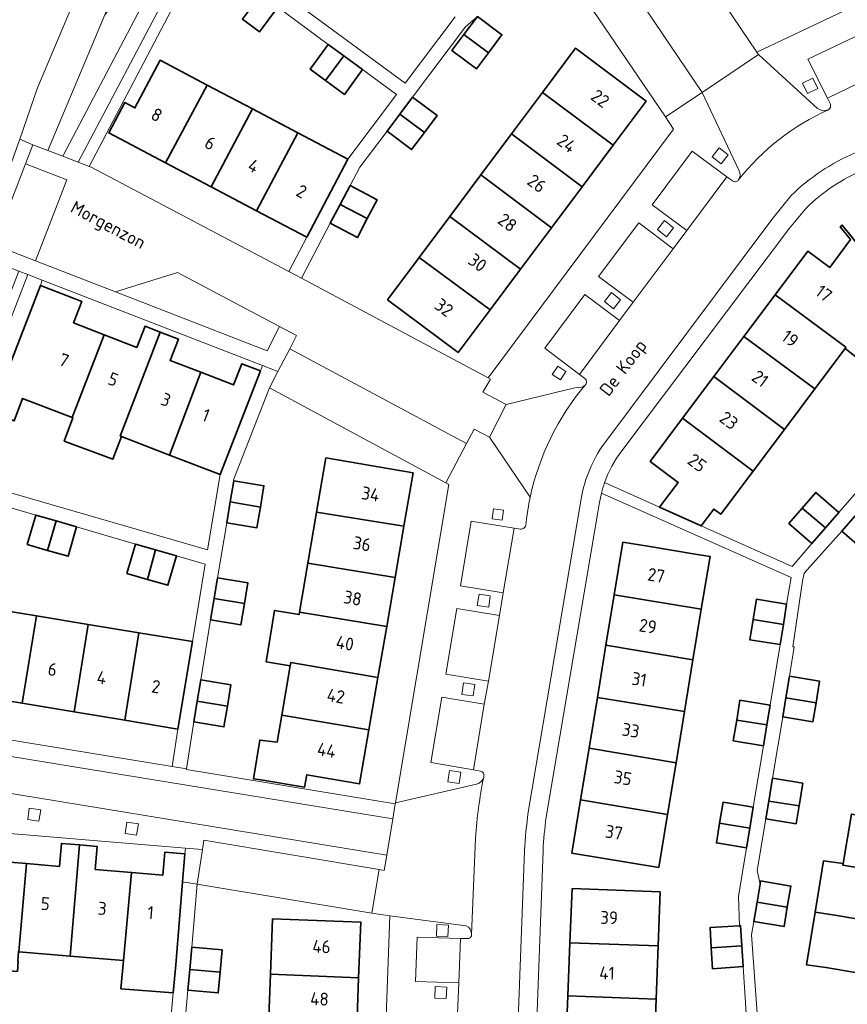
# Model space of a CAD drawing. Header units: metres. Extents: x 152391 to 157968, y 462336 to 467280.
# Tile 336 of 656: x 153875 to 153961, y 465607 to 465710. Entities that reach past the tile are written whole.
import ezdxf
from ezdxf.enums import TextEntityAlignment as Align

# ---------------------------------------------------------------- set-up
doc = ezdxf.new("R2010")
doc.units = ezdxf.units.M
doc.header["$LTSCALE"] = 0.75
for name, color, linetype, lineweight in [('B-WE-GR-BEPLANTING_CULTUUR_BODEMBEDEKKER-GV', 251, 'Continuous', 18), ('B-WE-GR-BEPLANTING_CULTUUR_HEESTERS-GV', 251, 'Continuous', 18), ('B-WE-GR-GROENVOORZIENING-GV', 251, 'Continuous', 18), ('B-WE-OG-BEBOUWING-GV', 6, 'Continuous', 35), ('B-WE-OG-BEBOUWING-T18', 1, 'Continuous', 18), ('B-WE-OG-TERREIN_CULTUURSCHEIDING-GV', 251, 'Continuous', 18), ('B-WE-OG-TOPOGRAFIE-T18', 1, 'Continuous', 18), ('B-WE-VH-VERHARDING_BETONSTRAATSTEEN-GV', 251, 'Continuous', 18), ('B-WE-VH-VERHARDING_TEGEL-GV', 251, 'Continuous', 18)]:
    doc.layers.add(name, color=color, linetype=linetype, lineweight=lineweight)
doc.styles.add('NLCS-ISO-M750-T18', font='NLCS-ISO.ttf', dxfattribs={"height": 1.35})

msp = doc.modelspace()

# ---------------------------------------------------------------- linework, layer by layer
at = {"layer": 'B-WE-GR-BEPLANTING_CULTUUR_BODEMBEDEKKER-GV'}
msp.add_lwpolyline([(153901.71, 465678.1), (153891.04, 465683.73), (153884.56, 465681.72), (153900.4, 465675.58)], close=True, dxfattribs=at)
at = {"layer": 'B-WE-GR-BEPLANTING_CULTUUR_HEESTERS-GV'}
msp.add_lwpolyline([(153914.02, 465740.46), (153919.22, 465745.04), (153916.97, 465744.16), (153894.75, 465739.9), (153891.11, 465737.25), (153891.03, 465737.17), (153890.38, 465736.15), (153876.42, 465703.03), (153874.55, 465697.66), (153875.92, 465697.09), (153877.49, 465696.48), (153883.43, 465710.67), (153890.87, 465729.53), (153894.41, 465737.41), (153899.37, 465738.4), (153900.03, 465738.48)], close=True, dxfattribs=at)
at = {"layer": 'B-WE-GR-GROENVOORZIENING-GV'}
for points in [[(153956.87, 465702.43), (153957.95, 465702.95), (153957.43, 465704.03), (153956.35, 465703.51)], [(153947.84, 465695.1), (153948.58, 465696.04), (153947.64, 465696.78), (153946.9, 465695.84)], [(153942.13, 465687.48), (153942.87, 465688.42), (153941.93, 465689.17), (153941.19, 465688.23)], [(153936.61, 465679.96), (153937.35, 465680.9), (153936.41, 465681.65), (153935.67, 465680.71)], [(153931.05, 465672.54), (153931.64, 465673.39), (153930.8, 465673.97), (153930.21, 465673.11)], [(153925.11, 465658.92), (153924.08, 465659.06), (153923.94, 465658.02), (153924.96, 465657.88)], [(153923.56, 465648.79), (153923.73, 465649.98), (153922.55, 465650.15), (153922.37, 465648.97)], [(153921.94, 465639.52), (153922.12, 465640.71), (153920.93, 465640.88), (153920.75, 465639.69)], [(153920.47, 465630.37), (153920.65, 465631.56), (153919.46, 465631.73), (153919.29, 465630.55)], [(153876.56, 465626.45), (153876.74, 465627.64), (153875.55, 465627.81), (153875.38, 465626.62)], [(153886.77, 465624.97), (153886.95, 465626.16), (153885.76, 465626.34), (153885.58, 465625.15)], [(153919.3, 465614.4), (153919.35, 465615.6), (153918.15, 465615.65), (153918.1, 465614.45)], [(153919.12, 465607.92), (153919.17, 465609.12), (153917.97, 465609.17), (153917.92, 465607.97)]]:
    msp.add_lwpolyline(points, close=True, dxfattribs=at)
at = {"layer": 'B-WE-OG-BEBOUWING-GV'}
for points in [[(153899.72, 465712.79), (153897.82, 465710.21), (153899.61, 465708.89), (153901.51, 465711.47)], [(153920.97, 465708.59), (153923.54, 465706.68), (153924.95, 465708.57), (153922.39, 465710.48)], [(153923.54, 465706.68), (153920.97, 465708.59), (153919.72, 465706.92), (153922.28, 465705)], [(153906.8, 465707.57), (153904.9, 465704.99), (153906.51, 465703.81), (153908.41, 465706.39)], [(153936.58, 465697.05), (153940.01, 465701.64), (153932.63, 465707.16), (153929.17, 465702.53)], [(153908.41, 465706.39), (153906.51, 465703.81), (153908.48, 465702.35), (153910.38, 465704.93)], [(153889.78, 465695.21), (153894.13, 465703.32), (153889.21, 465705.92), (153886.58, 465700.94), (153885.52, 465701.5), (153883.85, 465698.33)], [(153894.13, 465703.32), (153889.78, 465695.21), (153894.56, 465692.69), (153898.87, 465700.83)], [(153916.84, 465698.36), (153918.17, 465700.14), (153915.61, 465702.06), (153914.28, 465700.28)], [(153925.95, 465698.22), (153933.33, 465692.71), (153936.58, 465697.05), (153929.17, 465702.53)], [(153899.28, 465690.2), (153903.6, 465698.33), (153898.87, 465700.83), (153894.56, 465692.69)], [(153912.95, 465698.5), (153915.51, 465696.58), (153916.84, 465698.36), (153914.28, 465700.28)], [(153903.6, 465698.33), (153899.28, 465690.2), (153904.54, 465687.42), (153908.83, 465695.57)], [(153925.95, 465698.22), (153922.74, 465693.93), (153930.11, 465688.41), (153933.33, 465692.71)], [(153922.74, 465693.93), (153919.51, 465689.61), (153926.89, 465684.11), (153930.11, 465688.41)], [(153910.87, 465689.37), (153911.91, 465691.33), (153909.08, 465692.83), (153908.04, 465690.86)], [(153910.87, 465689.37), (153908.04, 465690.86), (153907.01, 465688.89), (153909.84, 465687.4)], [(153916.31, 465685.33), (153923.7, 465679.84), (153926.89, 465684.11), (153919.51, 465689.61)], [(153953.5, 465681.43), (153960.89, 465675.94), (153960.8, 465675.82), (153962.09, 465674.8), (153966.65, 465680.73), (153966.71, 465680.76), (153961.59, 465687.37), (153960.52, 465688.7), (153960.28, 465688.51), (153961.36, 465687.18), (153959.21, 465684.27), (153956.92, 465685.99)], [(153916.31, 465685.33), (153912.99, 465680.9), (153920.36, 465675.38), (153923.7, 465679.84)], [(153880.04, 465668.59), (153883.37, 465677.25), (153880.17, 465678.5), (153881.03, 465680.72), (153876.72, 465682.39), (153874.09, 465675.62), (153872.63, 465671.83), (153871.62, 465669.11), (153873.98, 465668.24), (153874.85, 465670.59)], [(153960.8, 465675.82), (153960.89, 465675.94), (153953.5, 465681.43), (153950.23, 465677.07), (153957.64, 465671.6)], [(153880.04, 465668.59), (153880.1, 465668.57), (153879.21, 465666.14), (153884.29, 465664.25), (153885.17, 465666.61), (153885.05, 465666.66), (153889.23, 465677.53), (153887.65, 465678.15), (153886.79, 465675.93), (153883.37, 465677.25)], [(153885.17, 465666.61), (153890.19, 465664.68), (153893.48, 465673.33), (153890.27, 465674.57), (153891.14, 465676.79), (153889.23, 465677.53), (153885.05, 465666.66)], [(153950.23, 465677.07), (153947.1, 465672.89), (153954.46, 465667.36), (153957.64, 465671.6)], [(153893.48, 465673.33), (153890.19, 465664.68), (153895.5, 465662.64), (153899.7, 465673.47), (153897.76, 465674.22), (153896.9, 465672)], [(153954.46, 465667.36), (153947.1, 465672.89), (153943.83, 465668.53), (153951.2, 465663)], [(153951.2, 465663), (153943.83, 465668.53), (153940.45, 465664.01), (153943.36, 465661.83), (153941.41, 465659.23), (153945.76, 465657.28), (153947.08, 465659.04), (153947.82, 465658.49)], [(153905.58, 465658.72), (153914.7, 465657.27), (153915.66, 465662.82), (153906.55, 465664.39)], [(153896.54, 465659.78), (153899.7, 465659.24), (153900.07, 465661.47), (153896.91, 465661.99)], [(153958.77, 465657.08), (153960.17, 465658.69), (153957.75, 465660.78), (153956.33, 465659.15)], [(153899.7, 465659.24), (153896.54, 465659.78), (153896.18, 465657.61), (153899.34, 465657.09)], [(153904.66, 465653.4), (153913.77, 465651.88), (153914.7, 465657.27), (153905.58, 465658.72)], [(153958.77, 465657.08), (153956.33, 465659.15), (153954.94, 465657.54), (153957.35, 465655.44)], [(153877.44, 465654.73), (153878.36, 465657.8), (153876.22, 465658.42), (153875.33, 465655.34)], [(153878.36, 465657.8), (153877.44, 465654.73), (153879.6, 465654.11), (153880.49, 465657.18)], [(153961.87, 465658.35), (153960.46, 465656.73), (153962.87, 465654.63), (153965.55, 465652.31), (153966.96, 465653.93), (153964.28, 465656.26)], [(153936.69, 465650.1), (153945.78, 465648.58), (153946.69, 465654.09), (153945.13, 465654.34), (153940.41, 465655.12), (153937.59, 465655.58)], [(153887.9, 465651.7), (153888.75, 465654.79), (153886.65, 465655.39), (153885.76, 465652.32)], [(153888.75, 465654.79), (153887.9, 465651.7), (153890.03, 465651.08), (153890.92, 465654.16)], [(153904.66, 465653.4), (153903.78, 465648.26), (153912.9, 465646.79), (153913.77, 465651.88)], [(153894.87, 465649.7), (153898.03, 465649.19), (153898.39, 465651.33), (153895.23, 465651.87)], [(153898.03, 465649.19), (153894.87, 465649.7), (153894.5, 465647.48), (153897.66, 465646.94)], [(153936.69, 465650.1), (153935.82, 465644.81), (153944.91, 465643.3), (153945.78, 465648.58)], [(153954.36, 465647), (153954.7, 465649.12), (153951.55, 465649.64), (153951.2, 465647.52)], [(153874.79, 465638.76), (153876.3, 465647.88), (153870.94, 465648.76), (153869.41, 465639.64)], [(153912.9, 465646.79), (153903.78, 465648.26), (153903.74, 465648.02), (153901.19, 465648.45), (153900.31, 465643.1), (153902.81, 465642.66), (153902.88, 465643.01), (153911.98, 465641.45)], [(153880.24, 465637.86), (153881.69, 465646.99), (153876.3, 465647.88), (153874.79, 465638.76)], [(153954.01, 465644.88), (153954.36, 465647), (153951.2, 465647.52), (153950.85, 465645.4)], [(153881.69, 465646.99), (153880.24, 465637.86), (153885.55, 465636.98), (153887.01, 465646.11)], [(153891.09, 465636.07), (153892.59, 465645.2), (153887.01, 465646.11), (153885.55, 465636.98)], [(153934.92, 465639.37), (153944.02, 465637.89), (153944.91, 465643.3), (153935.82, 465644.81)], [(153901.93, 465637.5), (153911.04, 465635.99), (153911.98, 465641.45), (153902.88, 465643.01), (153902.81, 465642.66)], [(153893.09, 465638.97), (153896.25, 465638.44), (153896.62, 465640.67), (153893.46, 465641.21)], [(153954.62, 465639.31), (153957.78, 465638.8), (153958.15, 465641.06), (153955, 465641.58)], [(153944.02, 465637.89), (153934.92, 465639.37), (153934.05, 465634.06), (153943.14, 465632.54)], [(153957.78, 465638.8), (153954.62, 465639.31), (153954.3, 465637.34), (153957.45, 465636.82)], [(153896.25, 465638.44), (153893.09, 465638.97), (153892.73, 465636.83), (153895.89, 465636.29)], [(153952.64, 465636.49), (153952.98, 465638.55), (153949.82, 465639.07), (153949.48, 465637.01)], [(153911.04, 465635.99), (153901.93, 465637.5), (153901.45, 465634.7), (153899.64, 465634.91), (153898.98, 465630.88), (153899.74, 465630.75), (153904.32, 465630), (153904.54, 465631.29), (153910.07, 465630.34)], [(153949.48, 465637.01), (153949.12, 465634.83), (153952.28, 465634.31), (153952.64, 465636.49)], [(153942.25, 465627.15), (153943.14, 465632.54), (153934.05, 465634.06), (153933.16, 465628.66)], [(153952.84, 465628.54), (153956, 465628.04), (153956.39, 465630.41), (153953.23, 465630.93)], [(153942.25, 465627.15), (153933.16, 465628.66), (153932.25, 465623.12), (153941.34, 465621.62)], [(153947.7, 465626.25), (153950.85, 465625.73), (153951.21, 465627.9), (153948.05, 465628.42)], [(153952.84, 465628.54), (153952.53, 465626.69), (153955.69, 465626.17), (153956, 465628.04)], [(153970.58, 465625.76), (153961.47, 465627.19), (153960.61, 465622.01), (153960.58, 465621.84), (153969.68, 465620.35)], [(153947.7, 465626.25), (153947.36, 465624.18), (153950.51, 465623.66), (153950.85, 465625.73)], [(153874.46, 465612.81), (153875.24, 465622.01), (153871.67, 465622.31), (153871.87, 465624.71), (153869.76, 465624.88), (153868.79, 465613.29), (153868.7, 465612.29), (153868.66, 465612.3), (153868.58, 465611.24), (153874.3, 465610.75), (153874.37, 465611.82), (153874.34, 465611.82), (153874.42, 465612.82)], [(153879.82, 465612.36), (153880.81, 465623.96), (153878.9, 465624.12), (153878.7, 465621.72), (153875.24, 465622.01), (153874.46, 465612.81)], [(153880.81, 465623.96), (153879.82, 465612.36), (153885.4, 465611.89), (153886.24, 465621.09), (153882.44, 465621.41), (153882.64, 465623.81)], [(153891.82, 465623.04), (153889.73, 465623.21), (153889.52, 465620.81), (153886.24, 465621.09), (153885.4, 465611.89), (153885.13, 465608.95), (153890.59, 465608.53), (153890.85, 465611.44), (153891.57, 465620.1)], [(153969.68, 465620.35), (153960.58, 465621.84), (153960.61, 465622.01), (153958.56, 465622.31), (153957.67, 465616.95), (153959.72, 465616.64), (153968.81, 465615.11)], [(153954.77, 465617.47), (153955.14, 465619.67), (153951.97, 465620.2), (153951.92, 465619.87), (153951.61, 465618)], [(153932.05, 465613.73), (153941.26, 465613.41), (153941.48, 465619.05), (153932.27, 465619.41)], [(153954.77, 465617.47), (153951.61, 465618), (153951.27, 465615.96), (153954.43, 465615.43)], [(153968.81, 465615.11), (153959.72, 465616.64), (153957.67, 465616.95), (153956.77, 465611.45), (153958.81, 465611.17), (153967.9, 465609.64)], [(153909.97, 465610.09), (153910.19, 465615.9), (153900.98, 465616.24), (153900.77, 465610.47)], [(153949.78, 465615.53), (153946.69, 465615.33), (153946.82, 465613.22), (153950.02, 465613.43), (153949.88, 465615.54)], [(153931.83, 465608.21), (153941.05, 465607.86), (153941.26, 465613.41), (153932.05, 465613.73)], [(153946.82, 465613.22), (153946.96, 465611.04), (153950.16, 465611.25), (153950.02, 465613.43)], [(153895.5, 465610.69), (153895.7, 465613), (153892.53, 465613.28), (153892.32, 465610.96)], [(153892.32, 465610.96), (153892.12, 465608.79), (153895.3, 465608.51), (153895.5, 465610.69)], [(153909.77, 465604.81), (153909.97, 465610.09), (153900.77, 465610.47), (153900.56, 465605.12)], [(153931.63, 465602.99), (153940.85, 465602.65), (153941.05, 465607.86), (153931.83, 465608.21)]]:
    msp.add_lwpolyline(points, close=True, dxfattribs=at)
at = {"layer": 'B-WE-OG-TERREIN_CULTUURSCHEIDING-GV'}
for points in [[(153894.41, 465737.41), (153890.87, 465729.53), (153894.52, 465726.09), (153895.32, 465725.34), (153894.41, 465724.22), (153883.43, 465710.67), (153877.49, 465696.48), (153879.06, 465695.88), (153888.62, 465714.12), (153893.3, 465720.35), (153895.55, 465723.34), (153895.55, 465723.35), (153897.12, 465725.39), (153897.51, 465725.87), (153892.36, 465731.83)], [(153874.45, 465683.89), (153869.41, 465670.86), (153862.05, 465662.72), (153848.33, 465640.52), (153849.18, 465640), (153862.85, 465662.11), (153870.28, 465670.33), (153875.38, 465683.53)]]:
    msp.add_lwpolyline(points, close=True, dxfattribs=at)
msp.add_lwpolyline([(153871.09, 465685.19), (153871.3, 465685.11), (153871.89, 465686.65), (153875.15, 465695.09), (153875.92, 465697.09), (153874.55, 465697.66), (153873.54, 465694.85), (153860.06, 465696.63), (153855.73, 465695.73), (153852.03, 465691.23), (153848.2, 465684.46), (153848.35, 465684.37), (153846.69, 465681.53), (153846.59, 465681.59), (153832.73, 465657.02), (153828.01, 465648.41), (153827.66, 465647.79), (153828.33, 465647.56), (153828.86, 465647.26), (153853.6, 465687.18)], dxfattribs=at)
at = {"layer": 'B-WE-VH-VERHARDING_BETONSTRAATSTEEN-GV'}
for points in [[(153924.9, 465746.2), (153918.46, 465740.49), (153920.53, 465738.16), (153928.05, 465729.65), (153934.23, 465719.76), (153945.86, 465702.55), (153951.75, 465706.53), (153951.6, 465706.76), (153939.8, 465724.2), (153938.96, 465725.44)], [(153877.49, 465696.48), (153875.92, 465697.09), (153875.15, 465695.09), (153879.48, 465693.44), (153876.2, 465684.97), (153884.56, 465681.72), (153891.04, 465683.73), (153901.71, 465678.1), (153903.49, 465677.17), (153902.77, 465675.78), (153921.24, 465665.9), (153922.03, 465667.39), (153923.63, 465666.56), (153925.4, 465669.95), (153922.96, 465671.24), (153923.74, 465672.61), (153923.5, 465672.74), (153903.99, 465683.16), (153902.66, 465683.86), (153882, 465694.74), (153881.82, 465694.81), (153880.66, 465695.26), (153879.06, 465695.88)], [(153901.53, 465673.41), (153902.77, 465675.78), (153903.49, 465677.17), (153901.71, 465678.1), (153900.4, 465675.58), (153884.56, 465681.72), (153876.2, 465684.97), (153871.89, 465686.65), (153871.3, 465685.11), (153874.45, 465683.89), (153875.38, 465683.53), (153876.91, 465682.93), (153899.92, 465674.03)], [(153869.89, 465660.24), (153870.4, 465661.66), (153868.85, 465662.05), (153872.63, 465671.83), (153874.09, 465675.62), (153876.72, 465682.39), (153876.91, 465682.93), (153875.38, 465683.53), (153870.28, 465670.33), (153862.85, 465662.11), (153849.18, 465640), (153850.58, 465639.14), (153850.99, 465639.8), (153853.43, 465643.71), (153862.76, 465658.76), (153864.51, 465661.6), (153867.7, 465660.8)], [(153890.49, 465632.14), (153855.39, 465637.9), (153855.02, 465637.28), (153854.75, 465636.84), (153856.02, 465636.08), (153880.23, 465632.13), (153913.54, 465626.7), (153913.8, 465628.25), (153891.97, 465631.83), (153891.98, 465631.9)], [(153876.56, 465626.45), (153875.38, 465626.62), (153875.55, 465627.81), (153876.74, 465627.64)], [(153886.77, 465624.97), (153885.58, 465625.15), (153885.76, 465626.34), (153886.95, 465626.16)]]:
    msp.add_lwpolyline(points, close=True, dxfattribs=at)
for points in [[(153961.87, 465696.25), (153983.27, 465706.46), (154000, 465714.44), (154000.79, 465714.81), (154001.84, 465715.3), (153999.57, 465720.04), (153994.47, 465717.56), (153993.93, 465718.66), (153992.74, 465718.09), (153990.6, 465717.07), (153984.28, 465714.05), (153982.15, 465713.03), (153975.85, 465710.04), (153973.7, 465708.99), (153967.4, 465706.01), (153965.25, 465704.97), (153958.96, 465701.97), (153959.28, 465701.32), (153959.28, 465700.99), (153959.08, 465700.73)], [(153949.04, 465693.32), (153948.46, 465693.74), (153944.28, 465688.13), (153942.84, 465686.23), (153938.66, 465680.64), (153937.23, 465678.74), (153933.05, 465673.11), (153933.62, 465672.68)], [(153935.38, 465665.53), (153953.14, 465689.28), (153955.17, 465691.8)], [(153927.7, 465627.38), (153933.18, 465659.9)], [(153927.47, 465657.65), (153927.45, 465657.42)], [(153926.89, 465656.95), (153926.23, 465657.05), (153925.08, 465650.29), (153924.68, 465647.93), (153923.53, 465641.05), (153923.1, 465638.67), (153921.98, 465631.8), (153922.69, 465631.67)], [(153871.91, 465629.63), (153912.9, 465622.89), (153913.54, 465626.7), (153880.23, 465632.13), (153856.02, 465636.08), (153854.75, 465636.84), (153855.02, 465637.28), (153850.99, 465639.8), (153850.58, 465639.14), (153849.18, 465640), (153848.33, 465640.52), (153846.96, 465641.37), (153843.9, 465635.73)], [(153894.63, 465441.15), (153878.73, 465477.41), (153870.73, 465500), (153865.95, 465513.51), (153866.03, 465517.17), (153866.16, 465523.4), (153866.4, 465530.5), (153866.48, 465533.37), (153864.27, 465533.41), (153865.52, 465592.09), (153866.37, 465601.9), (153866.5, 465603.39), (153868.48, 465625.57), (153891.89, 465623.63), (153893.64, 465623.49), (153893.79, 465624.45), (153912.1, 465621.41), (153912.63, 465621.31), (153912.9, 465622.89), (153871.91, 465629.63)], [(153922.18, 465624.67), (153921.78, 465614.61)], [(153920.32, 465607.17), (153920.06, 465600.21), (153919.96, 465597.79), (153919.7, 465590.83), (153919.63, 465588.41), (153919.36, 465581.47), (153919.26, 465579.07), (153918.99, 465572.12), (153918.91, 465569.7), (153918.65, 465562.75), (153918.56, 465560.34), (153918.3, 465553.39), (153918.18, 465550.96), (153917.93, 465544.03), (153917.82, 465541.59), (153917.52, 465534.64), (153918.8, 465534.59), (153918.77, 465534.16), (153923.89, 465534.02), (153925.54, 465576.03), (153927.31, 465623.35)], [(153921.31, 465614.18), (153920.6, 465614.2), (153920.43, 465609.57), (153920.32, 465607.17)]]:
    msp.add_lwpolyline(points, dxfattribs=at)
for points in [[(153959.08, 465700.73, 0.123339), (153949.65, 465693.39)], [(153955.17, 465691.8, -0.090407), (153961.87, 465696.25)], [(153949.65, 465693.39, -0.444304), (153949.04, 465693.32)], [(153933.62, 465672.68, -0.419586), (153933.64, 465671.99)], [(153933.64, 465671.99, 0.12338), (153927.9, 465660.27)], [(153933.18, 465659.9, -0.107974), (153935.38, 465665.53)], [(153927.9, 465660.27, 0.024406), (153927.47, 465657.65)], [(153927.45, 465657.42, -0.425753), (153926.89, 465656.95)], [(153923.04, 465631.05, 0.032867), (153922.18, 465624.67)], [(153922.69, 465631.67, -0.465479), (153923.04, 465631.05)], [(153927.31, 465623.35, -0.025076), (153927.7, 465627.38)], [(153921.78, 465614.61, -0.458338), (153921.31, 465614.18)]]:
    msp.add_lwpolyline(points, format="xyb", dxfattribs=at)
at = {"layer": 'B-WE-VH-VERHARDING_TEGEL-GV'}
for points in [[(153991.33, 465725.59), (153951.6, 465706.76), (153951.75, 465706.53), (153957.94, 465700.87), (153958.49, 465700.63), (153959.08, 465700.73), (153959.28, 465700.99), (153959.28, 465701.32), (153958.96, 465701.97), (153956.93, 465706.03), (153963.23, 465709.03)], [(153920.04, 465710.45), (153914.82, 465703.51), (153895.18, 465717.98)], [(153888.62, 465714.12), (153879.06, 465695.88), (153880.66, 465695.26), (153889.99, 465712.95)], [(153889.99, 465712.95), (153880.66, 465695.26), (153881.82, 465694.81), (153891.11, 465712.53)], [(153901.51, 465711.47), (153906.8, 465707.57), (153908.41, 465706.39), (153910.38, 465704.93), (153913.92, 465702.32), (153908.83, 465695.57), (153904.54, 465687.42), (153902.66, 465683.86), (153903.99, 465683.16), (153907.01, 465688.89), (153908.04, 465690.86), (153909.08, 465692.83), (153910.1, 465694.76), (153912.95, 465698.5), (153914.28, 465700.28), (153915.61, 465702.06), (153921.15, 465709.42), (153922.39, 465710.48)], [(153957.94, 465700.87), (153951.75, 465706.53), (153945.86, 465702.55), (153949.71, 465694.42)], [(153949.71, 465694.42), (153945.86, 465702.55), (153942.05, 465700.01), (153942.89, 465698.7), (153923.5, 465672.74), (153923.74, 465672.61), (153922.96, 465671.24), (153925.4, 465669.95), (153932.7, 465671.72)], [(153959.08, 465700.73), (153958.49, 465700.63), (153957.94, 465700.87)], [(153933.62, 465672.68), (153933.05, 465673.11), (153929.42, 465675.84), (153933.62, 465681.44), (153937.23, 465678.74), (153938.66, 465680.64), (153935.04, 465683.34), (153939.24, 465688.93), (153942.84, 465686.23), (153944.28, 465688.13), (153940.65, 465690.83), (153944.84, 465696.41), (153948.46, 465693.74)], [(153948.46, 465693.74), (153949.04, 465693.32)], [(153955.17, 465691.8), (153953.14, 465689.28), (153935.38, 465665.53)], [(153937.47, 465665.13), (153955, 465688.39), (153956.73, 465690.46)], [(153870.08, 465660.2), (153876.22, 465658.42), (153878.36, 465657.8), (153880.49, 465657.18), (153886.65, 465655.39), (153888.75, 465654.79), (153890.92, 465654.16), (153893.94, 465653.28), (153892.59, 465645.2), (153891.09, 465636.07), (153890.49, 465632.14), (153891.98, 465631.9), (153892.73, 465636.83), (153893.09, 465638.97), (153893.46, 465641.21), (153894.5, 465647.48), (153894.87, 465649.7), (153895.23, 465651.87), (153896.18, 465657.61), (153896.54, 465659.78), (153896.91, 465661.99), (153896.9, 465662.09), (153900.64, 465671.7), (153901.53, 465673.41), (153899.92, 465674.03), (153899.7, 465673.47), (153895.5, 465662.64), (153894.19, 465654.77), (153870.45, 465661.65)], [(153932.7, 465671.72), (153925.4, 465669.95), (153923.63, 465666.56), (153927.9, 465660.27)], [(153927.9, 465660.27), (153923.63, 465666.56), (153922.03, 465667.39), (153921.24, 465665.9), (153919.08, 465661.79)], [(153964.44, 465663.61), (153960.17, 465658.69), (153958.77, 465657.08), (153957.35, 465655.44), (153955.28, 465653.05), (153945.76, 465657.28), (153941.41, 465659.23), (153935.66, 465661.8)], [(153919.08, 465661.79), (153919.4, 465661.61), (153913.82, 465628.37), (153922.29, 465630.32)], [(153929.56, 465626.86), (153934.95, 465658.73), (153935.11, 465659.55), (153935.36, 465660.7)], [(153935.36, 465660.7), (153955.16, 465651.9), (153954.7, 465649.12), (153954.36, 465647), (153954.01, 465644.88), (153952.98, 465638.55), (153952.64, 465636.49), (153952.28, 465634.31), (153951.21, 465627.9), (153950.85, 465625.73)], [(153933.18, 465659.9), (153927.7, 465627.38)], [(153922.69, 465631.67), (153921.98, 465631.8), (153917.5, 465632.56), (153918.68, 465639.41), (153923.1, 465638.67), (153923.53, 465641.05), (153919.07, 465641.78), (153920.23, 465648.65), (153924.68, 465647.93), (153925.08, 465650.29), (153920.63, 465651.01), (153921.72, 465657.78), (153926.23, 465657.05), (153926.23, 465657.05), (153926.89, 465656.95)], [(153927.45, 465657.42), (153927.47, 465657.65)], [(153952.78, 465590.5), (153951.04, 465614.57), (153951.27, 465615.96), (153951.61, 465618), (153951.92, 465619.87), (153951.63, 465621.31), (153952.53, 465626.69), (153952.84, 465628.54), (153953.23, 465630.93), (153954.3, 465637.34), (153954.62, 465639.31), (153955, 465641.58), (153955.49, 465644.66), (153955.36, 465644.66), (153956.35, 465651.5), (153956.52, 465652.33), (153960.46, 465656.73), (153961.87, 465658.35)], [(153922.29, 465630.32), (153913.82, 465628.37), (153913.8, 465628.25), (153913.54, 465626.7), (153912.9, 465622.89), (153912.63, 465621.31), (153912.1, 465621.41), (153911.36, 465616.85)], [(153950.85, 465625.73), (153950.51, 465623.66), (153949.68, 465618.59), (153949.78, 465615.53), (153949.88, 465615.54), (153950.02, 465613.43), (153950.16, 465611.25), (153950.58, 465604.71)], [(153921.78, 465614.61), (153922.18, 465624.67)], [(153927.31, 465623.35), (153925.54, 465576.03), (153923.89, 465534.02), (153923.67, 465527.87), (153923.67, 465527.75), (153928.74, 465527.66), (153931.05, 465528.66), (153929.46, 465532.3), (153925.85, 465532.37), (153926.52, 465548.43), (153926.58, 465550.37), (153926.76, 465554.39), (153926.92, 465558.38), (153927.33, 465570.87)], [(153927.33, 465570.87), (153927.45, 465574.27), (153927.48, 465575.87), (153929.24, 465623.35)], [(153891.56, 465602.52), (153892.12, 465608.79), (153892.32, 465610.96), (153892.53, 465613.28), (153893.1, 465619.86), (153891.57, 465620.1), (153890.85, 465611.44), (153890.59, 465608.53), (153890.07, 465602.65)], [(153921.21, 465615.53), (153913.24, 465616.56), (153911.96, 465582.12), (153911.89, 465580.63), (153910.01, 465532.62)], [(153911.36, 465616.85), (153913.24, 465616.56), (153921.21, 465615.53)], [(153920.32, 465607.17), (153920.43, 465609.57), (153915.91, 465609.71), (153916.08, 465614.34), (153920.6, 465614.2), (153921.31, 465614.18)]]:
    msp.add_lwpolyline(points, dxfattribs=at)
for points in [[(153945.86, 465702.55), (153934.23, 465719.76), (153930.42, 465717.12), (153942.05, 465700.01)], [(153965.25, 465704.97), (153963.23, 465709.03), (153956.93, 465706.03), (153958.96, 465701.97)], [(153956.87, 465702.43), (153956.35, 465703.51), (153957.43, 465704.03), (153957.95, 465702.95)], [(153947.84, 465695.1), (153946.9, 465695.84), (153947.64, 465696.78), (153948.58, 465696.04)], [(153948.46, 465693.74), (153944.84, 465696.41), (153940.65, 465690.83), (153944.28, 465688.13)], [(153875.15, 465695.09), (153871.89, 465686.65), (153876.2, 465684.97), (153879.48, 465693.44)], [(153942.84, 465686.23), (153939.24, 465688.93), (153935.04, 465683.34), (153938.66, 465680.64)], [(153942.13, 465687.48), (153941.19, 465688.23), (153941.93, 465689.17), (153942.87, 465688.42)], [(153937.23, 465678.74), (153933.62, 465681.44), (153929.42, 465675.84), (153933.05, 465673.11)], [(153936.61, 465679.96), (153935.67, 465680.71), (153936.41, 465681.65), (153937.35, 465680.9)], [(153902.77, 465675.78), (153901.53, 465673.41), (153900.64, 465671.7), (153919.08, 465661.79), (153921.24, 465665.9)], [(153931.05, 465672.54), (153930.21, 465673.11), (153930.8, 465673.97), (153931.64, 465673.39)], [(153925.11, 465658.92), (153924.96, 465657.88), (153923.94, 465658.02), (153924.08, 465659.06)], [(153925.08, 465650.29), (153926.23, 465657.05), (153926.23, 465657.05), (153921.72, 465657.78), (153920.63, 465651.01)], [(153923.56, 465648.79), (153922.37, 465648.97), (153922.55, 465650.15), (153923.73, 465649.98)], [(153923.53, 465641.05), (153924.68, 465647.93), (153920.23, 465648.65), (153919.07, 465641.78)], [(153921.94, 465639.52), (153920.75, 465639.69), (153920.93, 465640.88), (153922.12, 465640.71)], [(153923.1, 465638.67), (153918.68, 465639.41), (153917.5, 465632.56), (153921.98, 465631.8)], [(153920.47, 465630.37), (153919.29, 465630.55), (153919.46, 465631.73), (153920.65, 465631.56)], [(153893.79, 465624.45), (153893.64, 465623.49), (153893.1, 465619.86), (153911.36, 465616.85), (153912.1, 465621.41)], [(153893.64, 465623.49), (153891.89, 465623.63), (153891.82, 465623.04), (153891.57, 465620.1), (153893.1, 465619.86)], [(153919.3, 465614.4), (153918.1, 465614.45), (153918.15, 465615.65), (153919.35, 465615.6)], [(153920.43, 465609.57), (153920.6, 465614.2), (153916.08, 465614.34), (153915.91, 465609.71)], [(153919.12, 465607.92), (153917.92, 465607.97), (153917.97, 465609.17), (153919.17, 465609.12)]]:
    msp.add_lwpolyline(points, close=True, dxfattribs=at)
for points in [[(153949.65, 465693.39, -0.123339), (153959.08, 465700.73)], [(153961.87, 465696.25, 0.090407), (153955.17, 465691.8)], [(153949.71, 465694.42, -0.294024), (153949.65, 465693.39)], [(153949.65, 465693.39, 0.294024), (153949.71, 465694.42)], [(153956.73, 465690.46, -0.095807), (153962.8, 465694.48)], [(153949.04, 465693.32, 0.444304), (153949.65, 465693.39)], [(153933.64, 465671.99, 0.419586), (153933.62, 465672.68)], [(153927.9, 465660.27, -0.12338), (153933.64, 465671.99)], [(153932.7, 465671.72, 0.272641), (153933.64, 465671.99)], [(153933.64, 465671.99, -0.272641), (153932.7, 465671.72)], [(153935.38, 465665.53, 0.107974), (153933.18, 465659.9)], [(153935.66, 465661.8, -0.071001), (153937.47, 465665.13)], [(153935.36, 465660.7, -0.015253), (153935.66, 465661.8)], [(153935.66, 465661.8, 0.015253), (153935.36, 465660.7)], [(153927.47, 465657.65, -0.024406), (153927.9, 465660.27)], [(153926.89, 465656.95, 0.425753), (153927.45, 465657.42)], [(153922.18, 465624.67, -0.032867), (153923.04, 465631.05)], [(153922.29, 465630.32, 0.28419), (153923.04, 465631.05)], [(153923.04, 465631.05, -0.28419), (153922.29, 465630.32)], [(153923.04, 465631.05, 0.465479), (153922.69, 465631.67)], [(153927.7, 465627.38, 0.025076), (153927.31, 465623.35)], [(153929.24, 465623.35, -0.017317), (153929.56, 465626.86)], [(153921.78, 465614.61, 0.301996), (153921.21, 465615.53)], [(153921.21, 465615.53, -0.301996), (153921.78, 465614.61)], [(153921.31, 465614.18, 0.458338), (153921.78, 465614.61)]]:
    msp.add_lwpolyline(points, format="xyb", dxfattribs=at)

# ---------------------------------------------------------------- texts
at = {"layer": 'B-WE-OG-BEBOUWING-T18', "style": 'NLCS-ISO-M750-T18'}
for s, rotation, p in [('22', 323.2, (153935.22, 465701.92)), ('8', 332.2, (153888.87, 465700.21)), ('6', 332.2, (153894.46, 465697.26)), ('24', 323.2, (153931.71, 465697.23)), ('4', 332.2, (153898.99, 465694.87)), ('26', 323.2, (153928.59, 465693.05)), ('2', 332.2, (153904.01, 465692.22)), ('28', 323.2, (153925.53, 465688.97)), ('30', 323.2, (153922.4, 465684.78)), ('17', 323.1, (153958.59, 465681.56)), ('32', 323.2, (153918.89, 465680.09)), ('19', 323.2, (153955.07, 465676.85)), ('7', 338.8, (153879.17, 465674.59)), ('5', 338.8, (153884.32, 465672.59)), ('21', 323.2, (153951.94, 465672.67)), ('3', 338.8, (153889.83, 465670.46)), ('1', 338.8, (153894.01, 465668.84)), ('23', 323.2, (153948.67, 465668.3)), ('25', 323.1, (153945.35, 465663.87)), ('34', 350.3, (153911.22, 465660.61)), ('36', 350.2, (153910.32, 465655.41)), ('27', 350.7, (153941.07, 465652.12)), ('38', 350.3, (153909.35, 465649.74)), ('29', 350.7, (153940.2, 465646.81)), ('40', 350.3, (153908.54, 465645.03)), ('6', 350.6, (153877.97, 465642.29)), ('4', 350.6, (153883.11, 465641.44)), ('31', 350.7, (153939.29, 465641.26)), ('2', 350.6, (153888.79, 465640.5)), ('42', 350.3, (153907.59, 465639.52)), ('33', 350.7, (153938.41, 465635.93)), ('44', 350.2, (153906.62, 465633.86)), ('35', 350.7, (153937.59, 465630.96)), ('37', 350.7, (153936.66, 465625.28)), ('5', 355.2, (153877.23, 465617.83)), ('3', 355.2, (153883.18, 465617.33)), ('1', 355.2, (153888.24, 465616.9)), ('39', 357.8, (153936.15, 465616.37)), ('46', 357.8, (153906.09, 465613.35)), ('41', 357.8, (153935.93, 465610.58)), ('48', 357.8, (153905.88, 465607.88))]:
    msp.add_text(s, height=1.35, rotation=rotation, dxfattribs=at).set_placement(p, align=Align.MIDDLE)
at = {"layer": 'B-WE-OG-TOPOGRAFIE-T18', "style": 'NLCS-ISO-M750-T18'}
for s, rotation, p in [('Morgenzon', 332.1, (153883.71, 465688.55)), ('De Koop', 52.9, (153937.76, 465673.69))]:
    msp.add_text(s, height=1.35, rotation=rotation, dxfattribs=at).set_placement(p, align=Align.MIDDLE)

doc.saveas('drawing.dxf')
